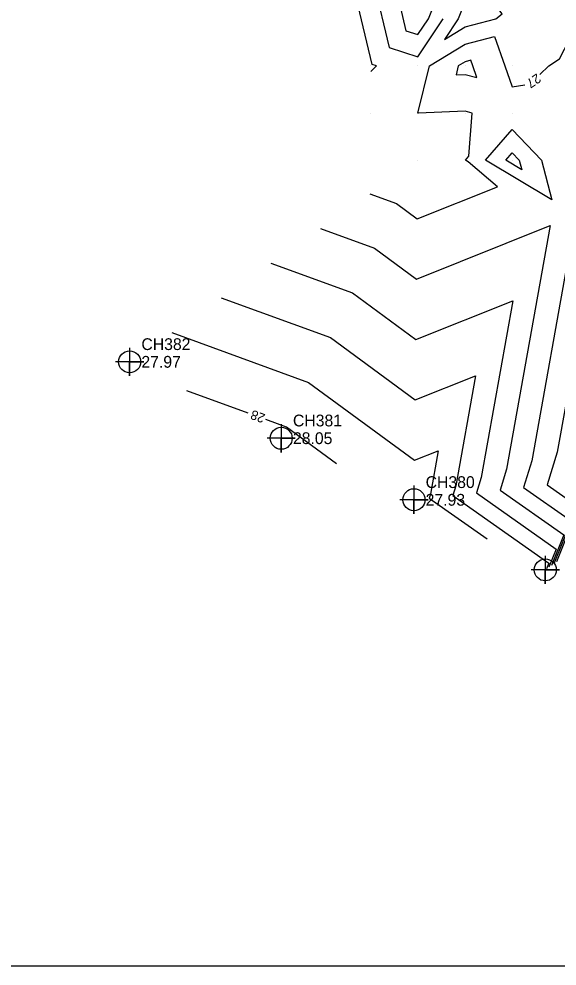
# Model space of a CAD drawing. Extents: x 2531902 to 2533249, y 715219 to 716099.
# Drawn here: x 2532575.4 to 2532689.5, y 715219 to 715420 of the extents above; entities that cross this region are included whole.
import ezdxf

# ---------------------------------------------------------------- set-up
doc = ezdxf.new("R2010")
doc.units = 0
for name, color, linetype in [('DTM Contours Major', 7, 'Continuous'), ('DTM Contours Major Text', 7, 'Continuous'), ('DTM Contours Minor', 7, 'Continuous'), ('Exist DTM QL2 LIDAR Elevation Point', 7, 'Continuous'), ('Exist DTM Regular Point CELL', 7, 'Continuous'), ('Exist DTM Regular Point Cogo Elevation', 7, 'Continuous'), ('Exist DTM Regular Point Cogo Number', 7, 'Continuous'), ('Sheet PDF Layout', 7, 'Continuous')]:
    doc.layers.add(name, color=color, linetype=linetype)

msp = doc.modelspace()

# ---------------------------------------------------------------- linework, layer by layer
at = {"layer": 'DTM Contours Major'}
for points in [[(2532650.69, 715427.26), (2532653.88, 715413.88), (2532660, 715411.94), (2532665.39, 715420)], [(2532685.87, 715408.15), (2532687.74, 715410), (2532690, 715411.49), (2532694.42, 715420), (2532700, 715422.12), (2532709.93, 715420.07), (2532710, 715420.05), (2532718.39, 715421.61), (2532720, 715421.69), (2532722.31, 715420), (2532720.87, 715419.13), (2532720, 715416.02), (2532713.58, 715410), (2532719.68, 715400.32), (2532719.94, 715400), (2532720, 715399.89), (2532721.98, 715390.85), (2532721.73, 715388.83), (2532722.49, 715382.53), (2532719.24, 715375.74), (2532714.71, 715373.54)], [(2532649.82, 715382.88), (2532655.48, 715380.81), (2532659.85, 715377.59), (2532676.86, 715384.38), (2532670.66, 715389.67), (2532670.11, 715390), (2532670.82, 715390.82), (2532671.54, 715400), (2532670, 715400.4), (2532660.09, 715400), (2532660, 715400), (2532659.99, 715400), (2532660, 715400.01), (2532662.49, 715410), (2532670, 715414.59), (2532676.21, 715416.21), (2532678.46, 715410), (2532680, 715405.59), (2532682.7, 715405.98)], [(2532710.97, 715372.26), (2532710, 715372.14), (2532706.57, 715373.43), (2532700.91, 715374.54), (2532692.19, 715370.92), (2532684.18, 715326.25), (2532682.43, 715320.58), (2532692.52, 715313.47), (2532688.85, 715304.39)], [(2532624.01, 715336.34), (2532611.01, 715341.09)], [(2532642.75, 715325.56), (2532632.15, 715333.37), (2532627.77, 715334.97)]]:
    msp.add_lwpolyline(points, dxfattribs=at)
at = {"layer": 'DTM Contours Minor'}
for points in [[(2532650, 715408.81), (2532651.2, 715410), (2532650.29, 715410.29), (2532643.83, 715437.32)], [(2532677.88, 715421.04), (2532674.39, 715425.61), (2532671.17, 715426.64), (2532670, 715423.64), (2532668.55, 715420), (2532665.63, 715415.63), (2532670, 715418.3), (2532676.51, 715420), (2532677.88, 715421.04)], [(2532662.22, 715420), (2532663.7, 715423.7), (2532660, 715425.49), (2532655.8, 715424.5), (2532657.47, 715417.47), (2532660, 715416.67), (2532662.22, 715420)], [(2532727.36, 715420), (2532722.78, 715417.22), (2532720.75, 715410), (2532722.07, 715402.07), (2532722.94, 715399.6), (2532722.3, 715398.38), (2532723.78, 715391.62), (2532723.3, 715387.76), (2532723.78, 715383.83), (2532718.85, 715373.54), (2532710.78, 715369.63), (2532710.79, 715351.05), (2532709.97, 715348.56), (2532709.21, 715346.96), (2532707.32, 715343.66), (2532708.8, 715364.59), (2532695.1, 715358.89), (2532689.56, 715328.03), (2532687.44, 715321.14), (2532694.1, 715316.45), (2532689.38, 715304.76)], [(2532670, 715410.88), (2532668.56, 715410), (2532668.09, 715408.09), (2532670, 715408.16), (2532672.49, 715407.51), (2532671.62, 715410), (2532671.19, 715411.19), (2532670, 715410.88)], [(2532674.37, 715390), (2532680, 715396.5), (2532686.22, 715390), (2532688.44, 715381.56), (2532674.37, 715390)], [(2532678.63, 715390), (2532680, 715391.58), (2532681.51, 715390), (2532682.06, 715387.94), (2532678.63, 715390)], [(2532639.3, 715375.52), (2532650.81, 715371.32), (2532659.7, 715364.78), (2532688.06, 715376.11), (2532678.8, 715324.47), (2532677.43, 715320.01), (2532690.94, 715310.49), (2532688.32, 715304.02)], [(2532628.79, 715368.17), (2532646.15, 715361.83), (2532659.55, 715351.96), (2532680.15, 715360.19), (2532673.42, 715322.68), (2532672.42, 715319.45), (2532689.35, 715307.51), (2532687.79, 715303.65)], [(2532618.28, 715360.82), (2532641.48, 715352.35), (2532659.39, 715339.15), (2532672.24, 715344.28), (2532668.04, 715320.9), (2532667.42, 715318.88), (2532687.77, 715304.54), (2532687.27, 715303.27)], [(2532607.77, 715353.46), (2532636.81, 715342.86), (2532659.24, 715326.34), (2532664.32, 715328.37), (2532662.66, 715319.12), (2532662.42, 715318.32), (2532674.72, 715309.64)]]:
    msp.add_lwpolyline(points, dxfattribs=at)
at = {"layer": 'Exist DTM QL2 LIDAR Elevation Point'}
for p, q in [((2532650, 715410), (2532650, 715410)), ((2532660, 715410), (2532660, 715410)), ((2532670, 715410), (2532670, 715410)), ((2532680, 715410), (2532680, 715410)), ((2532650, 715400), (2532650, 715400)), ((2532660, 715400), (2532660, 715400)), ((2532670, 715400), (2532670, 715400)), ((2532680, 715400), (2532680, 715400)), ((2532660, 715390), (2532660, 715390)), ((2532670, 715390), (2532670, 715390)), ((2532680, 715390), (2532680, 715390))]:
    msp.add_line(p, q, dxfattribs=at)
at = {"layer": 'Exist DTM Regular Point CELL'}
for points in [[(2532598.84, 715350.22), (2532598.84, 715344.22), (2532598.84, 715347.22), (2532601.84, 715347.22), (2532595.84, 715347.22)], [(2532630.99, 715334.02), (2532630.99, 715328.02), (2532630.99, 715331.02), (2532633.99, 715331.02), (2532627.99, 715331.02)], [(2532659.14, 715320.95), (2532659.14, 715314.95), (2532659.14, 715317.95), (2532662.14, 715317.95), (2532656.14, 715317.95)], [(2532687.01, 715306.09), (2532687.01, 715300.09), (2532687.01, 715303.09), (2532690.01, 715303.09), (2532684.01, 715303.09)]]:
    msp.add_lwpolyline(points, dxfattribs=at)
for centre in [(2532598.84, 715347.22), (2532630.99, 715331.02), (2532659.14, 715317.95), (2532687.01, 715303.09)]:
    msp.add_circle(centre, 2.34, dxfattribs=at)
at = {"layer": 'Sheet PDF Layout'}
msp.add_line((2533248.96, 715219.03), (2531901.76, 715219.03), dxfattribs=at)

# ---------------------------------------------------------------- texts
at = {"layer": 'DTM Contours Major Text'}
for s, rotation, p in [('27', 214.3226, (2532685.23, 715408.48)), ('28', 159.9447, (2532627.76, 715336.04))]:
    msp.add_text(s, height=2, rotation=rotation, dxfattribs=at).set_placement(p)
at = {"layer": 'Exist DTM Regular Point Cogo Elevation'}
for s, p in [('27.97', (2532601.34, 715345.97)), ('28.05', (2532633.49, 715329.77)), ('27.93', (2532661.64, 715316.7))]:
    msp.add_text(s, height=2.5, dxfattribs=at).set_placement(p)
at = {"layer": 'Exist DTM Regular Point Cogo Number'}
for s, p in [('CH382', (2532601.34, 715349.72)), ('CH381', (2532633.49, 715333.52)), ('CH380', (2532661.64, 715320.45))]:
    msp.add_text(s, height=2.5, dxfattribs=at).set_placement(p)

doc.saveas('drawing.dxf')
